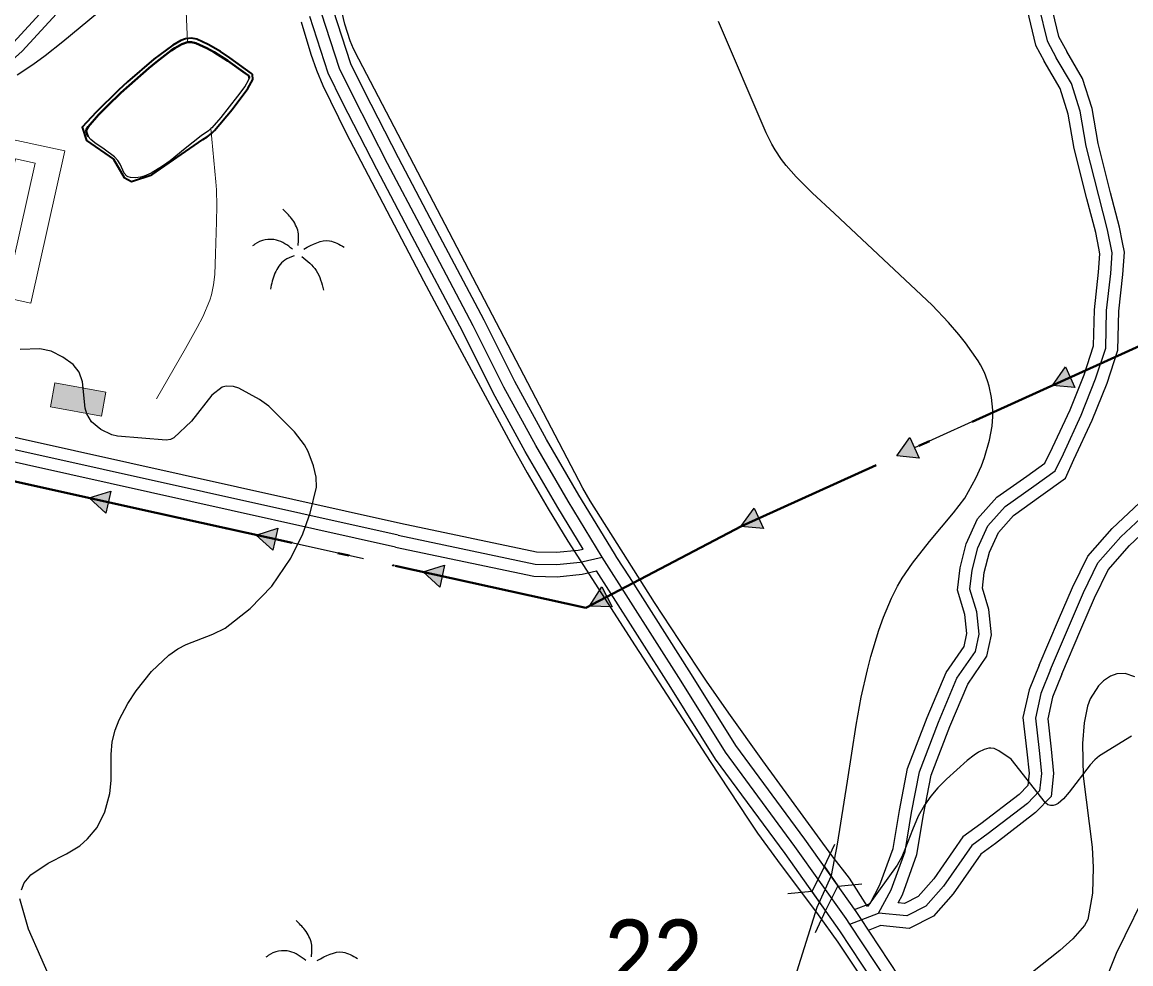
# Model space of a CAD drawing. Extents: x -64005 to -55000, y -89025 to -80000.
# Drawn here: x -56916 to -56008, y -81312 to -80541 of the extents above; entities that cross this region are included whole.
import ezdxf
from ezdxf.enums import TextEntityAlignment as Align

# ---------------------------------------------------------------- set-up
doc = ezdxf.new("R2010")
doc.units = 0
doc.header["$LTSCALE"] = 32
for name, pattern in [('DASH_DOUBLE_DOT', [9.2, 5, -1.2, 0.3, -1.2, 0.3, -1.2]), ('DOT_DASHED', [7.7, 5, -1.2, 0.3, -1.2]), ('LONG_DASHED', [7.5, 6, -1.5])]:
    doc.linetypes.add(name, pattern=pattern)
for name, color, linetype, lineweight in [('1', 7, 'Continuous', 25), ('15', 7, 'Continuous', 25), ('18', 7, 'Continuous', 25), ('2', 7, 'Continuous', 25), ('20', 7, 'Continuous', 25), ('24', 7, 'Continuous', 25), ('25', 7, 'Continuous', 35), ('3', 7, 'Continuous', 25), ('33', 7, 'Continuous', 25), ('39', 7, 'LONG_DASHED', 25), ('6', 7, 'Continuous', 25), ('63', 7, 'DASH_DOUBLE_DOT', 25), ('7', 7, 'Continuous', 13), ('8', 7, 'Continuous', 25)]:
    doc.layers.add(name, color=color, linetype=linetype, lineweight=lineweight)
doc.layers.add('38', color=7, linetype='Continuous')

msp = doc.modelspace()

# ---------------------------------------------------------------- hatches: boundary and pattern name
at = {"layer": '18'}
for points in [[(-56054.03, -80840.2), (-56072.43, -80838.38), (-56061.66, -80823.34)], [(-56181.56, -80897.94), (-56199.97, -80896.12), (-56189.19, -80881.09)], [(-56847.51, -80943.11), (-56861.13, -80930.59), (-56843.48, -80925.05)], [(-56309.1, -80955.68), (-56327.51, -80953.86), (-56316.73, -80938.83)], [(-56710.82, -80973.43), (-56724.46, -80960.94), (-56706.82, -80955.37)], [(-56574.12, -81003.69), (-56587.77, -80991.2), (-56570.13, -80985.63)], [(-56432.91, -81019.8), (-56451.39, -81019.08), (-56441.52, -81003.43)]]:
    msp.add_hatch(color=256, dxfattribs=at).paths.add_polyline_path(points)
at = {"layer": '7'}
msp.add_hatch(color=256, dxfattribs=at).paths.add_polyline_path([(-56892.93, -80855.92), (-56851.15, -80863.74), (-56847.47, -80844.08), (-56889.25, -80836.26)])

# ---------------------------------------------------------------- linework, layer by layer
at = {"layer": '1'}
for points in [[(-56916.58, -81251.42), (-56914.33, -81245.83), (-56909.02, -81239.3), (-56894.84, -81229.61), (-56879.59, -81222.01), (-56868.74, -81215.42), (-56862.47, -81209.85), (-56854.63, -81200.33), (-56848.26, -81187.66), (-56844.37, -81172.54), (-56843.18, -81162.07), (-56843.17, -81140.81), (-56842.32, -81130.27), (-56839.95, -81120.68), (-56836.69, -81112.22), (-56829.55, -81098.82), (-56822.6, -81088.46), (-56810.07, -81072.83), (-56795.8, -81059.39), (-56788.59, -81054.22), (-56781.75, -81050.59), (-56760.04, -81042.13), (-56749.68, -81037.14), (-56729.21, -81021.05), (-56711.66, -81002.85), (-56696.07, -80979.89), (-56686.11, -80959.96), (-56680.13, -80943.14), (-56675.07, -80921.8), (-56675.26, -80913.44), (-56677.39, -80904.24), (-56681.75, -80892.61), (-56684.81, -80887.16), (-56693.02, -80876.41), (-56713.95, -80855.29), (-56721.62, -80849.9), (-56738.53, -80840.78), (-56742.96, -80839.19), (-56748.98, -80838.99), (-56752.38, -80839.96), (-56760.7, -80846.54), (-56777.38, -80867.79), (-56791.72, -80881.23), (-56794.47, -80882.62), (-56798.23, -80883.15), (-56838, -80880.04), (-56842.73, -80879.01), (-56851.64, -80874.42), (-56859.33, -80868.13), (-56863.06, -80861.73), (-56864.38, -80857.07), (-56866.6, -80835.38), (-56869.38, -80827.48), (-56874.31, -80821.43), (-56882.83, -80815.24), (-56892.35, -80810.4), (-56901.47, -80808.46), (-56917.76, -80809.11)], [(-56004.94, -81077.05), (-56012.88, -81074.43), (-56019.75, -81074.54), (-56025.02, -81076.54), (-56030.55, -81080.37), (-56034.62, -81084.45), (-56041.62, -81095.22), (-56043.61, -81101.14), (-56046.39, -81114.71), (-56047.91, -81131.77), (-56047.26, -81158.49), (-56039.97, -81216.63), (-56039.05, -81233.32), (-56039.77, -81254.27), (-56043.4, -81275.79), (-56046.22, -81280.76), (-56055.74, -81291.71), (-56066.39, -81301.24), (-56088.73, -81319.01)], [(-56029.39, -81326.51), (-56020.04, -81303.46), (-55991.4, -81245.02)], [(-56839.05, -81450.22), (-56843.67, -81446.33), (-56856.16, -81435.57), (-56862.38, -81422.08), (-56869.57, -81381.56), (-56880.53, -81352.48), (-56910.78, -81283.63), (-56917.82, -81258.98)]]:
    msp.add_lwpolyline(points, dxfattribs=at)
at = {"layer": '15', "lineweight": 40}
for points in [[(-56861.87, -80634.58), (-56862.91, -80632.94), (-56863.51, -80630.21), (-56863.24, -80628.84), (-56862.01, -80626.78), (-56853.46, -80616.72), (-56846.19, -80609.45), (-56835.22, -80598.8), (-56812.24, -80578.58), (-56806.26, -80573.65), (-56793.9, -80564.24), (-56791.11, -80562.3), (-56785.19, -80558.96), (-56780.56, -80557.41)], [(-56780.56, -80557.41), (-56777.5, -80557.26), (-56773.75, -80558.05), (-56764.77, -80562.23), (-56758.93, -80565.42), (-56747.59, -80572.58), (-56733.07, -80583.11), (-56730.76, -80584.72), (-56730.16, -80585.83), (-56730.02, -80586.87)]]:
    msp.add_lwpolyline(points, dxfattribs=at)
at = {"layer": '15'}
for points in [[(-56730.02, -80586.87), (-56731.25, -80589.28), (-56733.81, -80593.56), (-56739.78, -80601.63), (-56753.27, -80619.13), (-56760.67, -80627.42), (-56761.47, -80628.14)], [(-56761.47, -80628.14), (-56763.41, -80629.87), (-56769.39, -80634.14), (-56782.52, -80644.52), (-56794.87, -80654.4), (-56801.09, -80658.93), (-56810.28, -80664.5), (-56816.22, -80667.04), (-56819.1, -80667.87), (-56823.28, -80668.48), (-56827.28, -80668.22), (-56829.2, -80667.73), (-56830.44, -80667.06), (-56832.49, -80664.54), (-56835.85, -80657.36), (-56837.66, -80654.19), (-56840.55, -80651.15), (-56848.76, -80645.09), (-56856.49, -80639.7), (-56859.72, -80637.01), (-56861.87, -80634.58)]]:
    msp.add_lwpolyline(points, dxfattribs=at)
at = {"layer": '18'}
for p, q in [((-56117.98, -80859), (-56185.38, -80889.51)), ((-56245.52, -80916.74), (-56312.92, -80947.25)), ((-56636.59, -80980.39), (-56708.82, -80964.4)), ((-56371.75, -80977.17), (-56437.22, -81011.62)), ((-56499.89, -81010.65), (-56572.13, -80994.66))]:
    msp.add_line(p, q, dxfattribs=at)
at = {"layer": '18', "linetype": 'DOT_DASHED', "lineweight": 40}
msp.add_lwpolyline([(-55000.91, -80331), (-55055.5, -80327.03), (-55117.79, -80411.03), (-55263.09, -80617.43), (-55401.69, -80675.93), (-55561.59, -80746.74), (-55745.79, -80769.44), (-55911.28, -80792.14), (-55992.44, -80802.16), (-56327, -80953.63), (-56454.48, -81020.7), (-56806.36, -80942.81), (-56953.76, -80909.92)], dxfattribs=at)
at = {"layer": '18'}
for points in [[(-55990.27, -80801.89), (-55992.44, -80802.16), (-56057.84, -80831.77)], [(-56909.93, -80919.7), (-56953.76, -80909.92), (-56981.98, -80902.92)], [(-56773.28, -80950.13), (-56806.36, -80942.81), (-56845.49, -80934.08)]]:
    msp.add_lwpolyline(points, dxfattribs=at)
for points in [[(-56054.03, -80840.2), (-56072.43, -80838.38), (-56061.66, -80823.34)], [(-56181.56, -80897.94), (-56199.97, -80896.12), (-56189.19, -80881.09)], [(-56847.51, -80943.11), (-56861.13, -80930.59), (-56843.48, -80925.05)], [(-56309.1, -80955.68), (-56327.51, -80953.86), (-56316.73, -80938.83)], [(-56710.82, -80973.43), (-56724.46, -80960.94), (-56706.82, -80955.37)], [(-56574.12, -81003.69), (-56587.77, -80991.2), (-56570.13, -80985.63)], [(-56432.91, -81019.8), (-56451.39, -81019.08), (-56441.52, -81003.43)]]:
    msp.add_lwpolyline(points, close=True, dxfattribs=at)
for centre in [(-56095.21, -80848.69), (-56222.75, -80906.43), (-56885.53, -80925.15), (-56748.87, -80955.54), (-56349.62, -80965.53), (-56612.18, -80985.79), (-56475.48, -81016.05)]:
    msp.add_circle(centre, 0.5, dxfattribs=at)
at = {"layer": '2', "lineweight": 13}
for points in [[(-56780.56, -80557.41), (-56781.64, -80532.09)], [(-56761.47, -80628.14), (-56757.45, -80671.6), (-56756.96, -80678.15), (-56756.59, -80691.29), (-56756.78, -80704.46), (-56757.77, -80730.79), (-56758.38, -80747.68), (-56759.28, -80756.07), (-56761.04, -80764.38), (-56762.35, -80768.5), (-56768.18, -80782.29), (-56772.64, -80791.03), (-56782.29, -80808.07), (-56806.16, -80849.46)]]:
    msp.add_lwpolyline(points, dxfattribs=at)
at = {"layer": '2'}
msp.add_lwpolyline([(-56285.7, -81331.72), (-56265.16, -81265.66), (-56253.45, -81239.66), (-56248.47, -81214.22), (-56240.31, -81162.52), (-56233.16, -81116.53), (-56228.94, -81093.82), (-56223.96, -81071.45), (-56221.1, -81060.43), (-56214.5, -81038.8), (-56210.69, -81028.21), (-56204.25, -81012.65), (-56199.27, -81002.78), (-56195.49, -80996.4), (-56187.08, -80984.03), (-56172.98, -80966.14), (-56153.42, -80942.64), (-56144.16, -80930.65), (-56135.06, -80914.3), (-56130.43, -80904.33), (-56127.99, -80897.39), (-56123.98, -80883.17), (-56121.85, -80871.68), (-56121.33, -80863.88), (-56121.37, -80858.68), (-56122.32, -80848.4), (-56124.21, -80839.14), (-56125.54, -80834.59), (-56128.11, -80827.91), (-56131.43, -80821.45), (-56133.39, -80818.31), (-56143.76, -80803.67), (-56149.13, -80796.76), (-56157.52, -80786.82), (-56171.03, -80772.65), (-56241.88, -80706.23), (-56250.92, -80697.7), (-56269.2, -80680.82), (-56282.31, -80667.62), (-56290.4, -80658.23), (-56294.17, -80653.3), (-56299.43, -80645.53), (-56302.14, -80640.94), (-56306.98, -80631.54), (-56345.77, -80540.4)], dxfattribs=at)
at = {"layer": '20'}
for p, q in [((-56259.22, -81232.54), (-56250.73, -81214.22)), ((-56247.86, -81248.54), (-56228.53, -81246.63)), ((-56269.33, -81252.85), (-56289.22, -81254.81)), ((-56258.27, -81268.42), (-56266.79, -81286.79))]:
    msp.add_line(p, q, dxfattribs=at)
at = {"layer": '24'}
for points in [[(-56007.72, -81125.79), (-56033.93, -81141.85), (-56037.74, -81145.1), (-56041.53, -81149.13), (-56058.7, -81171.56), (-56063.34, -81176.9), (-56067.8, -81180.76), (-56069.96, -81181.96), (-56071.84, -81182.55), (-56074.12, -81182.57), (-56076.11, -81181.84), (-56078.04, -81180.33), (-56106.37, -81144.58), (-56116.47, -81137.55), (-56120.25, -81135.81), (-56122.87, -81135.49), (-56124.65, -81135.61), (-56128.28, -81136.55), (-56132.9, -81138.81), (-56136.63, -81141.29), (-56142.18, -81145.72), (-56159.19, -81160.79), (-56166.32, -81168.03), (-56172.01, -81174.82), (-56177.13, -81182.09), (-56182.34, -81191.26), (-56187.04, -81202.3), (-56192.66, -81217.24), (-56195.82, -81224.48), (-56199.6, -81231.39), (-56223.85, -81265.17), (-56238.65, -81241.93), (-56253.21, -81223.5), (-56309.7, -81145.98), (-56337.5, -81106.91), (-56355.7, -81080.62), (-56377.94, -81047.41), (-56398.21, -81016.09), (-56450.96, -80932.95), (-56456.88, -80922.61), (-56640.49, -80571.23), (-56644.69, -80562.85), (-56647.55, -80556.27), (-56651.96, -80542.64), (-56660.58, -80505.17)], [(-56920.14, -80584.19), (-56907.23, -80575.58), (-56897.22, -80568.3), (-56882.6, -80556.89), (-56854.24, -80533.19)], [(-56687.64, -80540.74), (-56679.61, -80567.15), (-56674.99, -80580.15), (-56669.73, -80592.87), (-56650.7, -80631.84)], [(-56650.7, -80631.84), (-56587.45, -80752.72), (-56563.75, -80797.19), (-56515.88, -80885.9), (-56502.57, -80909.93), (-56485.33, -80939.61), (-56469.18, -80965.95), (-56414.16, -81051.82), (-56352.63, -81146.43), (-56321.61, -81193.56), (-56313.83, -81205.02), (-56297.62, -81227.5), (-56264.32, -81271.86), (-56248.23, -81294.44), (-56224.22, -81330.35), (-56195.4, -81375.98), (-56170.69, -81417.84), (-56138.94, -81474.62), (-56114.13, -81520.33), (-56043.3, -81654.27)]]:
    msp.add_lwpolyline(points, dxfattribs=at)
at = {"layer": '25'}
msp.add_lwpolyline([(-56855.42, -80614.62), (-56866.86, -80626.91), (-56863.35, -80637.98), (-56841.21, -80653.05), (-56832.56, -80668.24), (-56826.62, -80671.48), (-56809.8, -80666.02), (-56768.11, -80636.94), (-56764.5, -80634.82), (-56761.04, -80632.11), (-56758.56, -80629.58), (-56744.16, -80612.35), (-56731.29, -80595.19), (-56727.16, -80587.86), (-56727.48, -80583.83), (-56728.12, -80582.91), (-56745.98, -80570.05), (-56753.76, -80564.99), (-56763.78, -80559.33), (-56773.08, -80554.99), (-56777.36, -80554.08), (-56782.38, -80554.63), (-56786.14, -80556.03), (-56792.58, -80559.66), (-56808.12, -80571.29), (-56829.66, -80589.74), (-56837.25, -80596.6)], close=True, dxfattribs=at)
at = {"layer": '3', "lineweight": 13}
for points in [[(-56861.87, -80634.58), (-56862.91, -80632.94), (-56863.51, -80630.21), (-56863.24, -80628.84), (-56862.01, -80626.78), (-56853.46, -80616.72), (-56846.19, -80609.45), (-56835.22, -80598.8), (-56812.24, -80578.58), (-56806.26, -80573.65), (-56793.9, -80564.24), (-56791.11, -80562.3), (-56785.19, -80558.96), (-56780.56, -80557.41)], [(-56780.56, -80557.41), (-56777.5, -80557.26), (-56773.75, -80558.05), (-56764.77, -80562.23), (-56758.93, -80565.42), (-56747.59, -80572.58), (-56733.07, -80583.11), (-56730.76, -80584.72), (-56730.16, -80585.83), (-56730.02, -80586.87)], [(-56730.02, -80586.87), (-56731.25, -80589.28), (-56733.81, -80593.56), (-56739.78, -80601.63), (-56753.27, -80619.13), (-56760.67, -80627.42), (-56761.47, -80628.14)], [(-56761.47, -80628.14), (-56763.41, -80629.87), (-56769.39, -80634.14), (-56782.52, -80644.52), (-56794.87, -80654.4), (-56801.09, -80658.93), (-56810.28, -80664.5), (-56816.22, -80667.04), (-56819.1, -80667.87), (-56823.28, -80668.48), (-56827.28, -80668.22), (-56829.2, -80667.73), (-56830.44, -80667.06), (-56832.49, -80664.54), (-56835.85, -80657.36), (-56837.66, -80654.19), (-56840.55, -80651.15), (-56848.76, -80645.09), (-56856.49, -80639.7), (-56859.72, -80637.01), (-56861.87, -80634.58)]]:
    msp.add_lwpolyline(points, dxfattribs=at)
at = {"layer": '33'}
for points in [[(-56690.1, -80723.74), (-56690.1, -80712.9), (-56695.44, -80701.76), (-56702.68, -80694.06)], [(-56694.63, -80726.83), (-56707.83, -80719.41), (-56725.61, -80722.81), (-56727.31, -80724.13)], [(-56685.36, -80726.8), (-56664.38, -80719.98), (-56652.28, -80725.24)], [(-56693.35, -80732.26), (-56701.07, -80735.98), (-56709.09, -80746.54), (-56712.73, -80759.66)], [(-56687.15, -80732.8), (-56675.21, -80744.42), (-56669.23, -80760.34)], [(-56679.17, -81306.3), (-56679.17, -81295.46), (-56684.51, -81284.32), (-56691.75, -81276.62)], [(-56683.7, -81309.39), (-56696.9, -81301.97), (-56714.68, -81305.37), (-56716.38, -81306.69)], [(-56674.43, -81309.36), (-56653.45, -81302.54), (-56641.35, -81307.8)]]:
    msp.add_spline(points, degree=3, dxfattribs=at)
at = {"layer": '39'}
msp.add_line((-56238.25, -81279.69), (-56214.75, -81270.6), dxfattribs=at)
at = {"layer": '39', "linetype": 'Continuous'}
for points in [[(-56441, -80979.06), (-56468.84, -80933.29), (-56495.39, -80887.52), (-56521.54, -80839.84), (-56546.68, -80789.54), (-56587.8, -80711.82), (-56616.78, -80656.62), (-56644.72, -80602.12), (-56656.23, -80578.9), (-56670.89, -80533.48), (-56687.66, -80472.69), (-56706.5, -80405.47), (-56721.52, -80355.16), (-56739.69, -80292.97), (-56748.05, -80264.47), (-56751.66, -80247.85)], [(-56608.21, -80961.04), (-57009.4, -80871.71), (-57094.18, -80848.45), (-57239.56, -80808.57), (-57260.64, -80801.8)], [(-56608.21, -80961.04), (-56495.89, -80984.73), (-56478.26, -80985.04), (-56459.08, -80983.19), (-56441, -80979.06)], [(-56238.25, -81279.69), (-56241.44, -81274.85), (-56283.26, -81215.96), (-56340.05, -81138.89), (-56376.37, -81080.54), (-56441, -80979.06)], [(-55964.18, -81764.82), (-56012.45, -81675.79), (-56078.67, -81549.62), (-56098.22, -81516.43), (-56147.1, -81424.38), (-56175.05, -81375.47), (-56238.25, -81279.69)]]:
    msp.add_lwpolyline(points, dxfattribs=at)
at = {"layer": '39'}
for points in [[(-57260.64, -80801.8), (-57244.68, -80729.91), (-57233.3, -80686.02), (-57223.56, -80663.27), (-57200.82, -80655.14), (-57124.47, -80634), (-56999.37, -80603.1), (-56952.26, -80583.58), (-56923.01, -80557.58), (-56871.03, -80500.69), (-56830.42, -80434.04), (-56804.01, -80366.11)], [(-56147.61, -80440.08), (-56112.39, -80488.45), (-56090.37, -80510.47), (-56083.59, -80528.27), (-56076.82, -80556.22), (-56069.32, -80570.04)], [(-56214.75, -81270.6), (-56204.5, -81251.61), (-56193.12, -81220.09), (-56187.81, -81188.19), (-56181.36, -81154.77), (-56165.8, -81114.13), (-56150.63, -81078.24), (-56135.45, -81056.21), (-56132.41, -81042.16), (-56134.31, -81023.94), (-56140.01, -81005.33), (-56138.11, -80989.76), (-56133.56, -80971.53), (-56125.21, -80953.3), (-56111.17, -80937.53), (-56087.64, -80920.82), (-56070.18, -80908.29), (-56063.52, -80894.59), (-56048.93, -80862.72), (-56037.16, -80833.09), (-56028.81, -80807.84), (-56028.05, -80777.08), (-56024.64, -80746.7), (-56023.5, -80729.99), (-56027.3, -80711), (-56034.52, -80683.28), (-56044.78, -80642.45), (-56049.72, -80613.97), (-56056.93, -80591.19), (-56069.32, -80570.04)], [(-56074.05, -81071.14), (-56047.03, -81008.1), (-56035.16, -80983.74), (-56016.43, -80962.5), (-55974.59, -80923.16), (-55939.62, -80895.05), (-55905.89, -80879.44), (-55852.19, -80860.06), (-55785.38, -80835.07), (-55747.9, -80821.33), (-55722.3, -80818.21), (-55653.8, -80815.72)], [(-56074.05, -81071.14), (-56081.9, -81090.8), (-56086.45, -81110.93), (-56083.41, -81137.51), (-56081.51, -81156.12), (-56083.03, -81170.55), (-56092.9, -81180.81), (-56125.16, -81205.5), (-56138.45, -81215.18), (-56161.61, -81248.6), (-56176.03, -81264.93), (-56191.59, -81272.91), (-56214.75, -81270.6)]]:
    msp.add_lwpolyline(points, dxfattribs=at)
at = {"layer": '6'}
for points in [[(-56166.53, -81370.23), (-56229.9, -81274.18), (-56233.19, -81269.2), (-56275.16, -81210.1), (-56331.77, -81133.27), (-56367.91, -81075.21), (-56418.87, -80995.27), (-56429.08, -80979.27), (-56431.02, -80976.21), (-56460.24, -80928.18), (-56486.68, -80882.61), (-56512.68, -80835.2), (-56537.79, -80784.97), (-56578.95, -80707.16), (-56607.9, -80652.01), (-56635.79, -80597.62), (-56646.94, -80575.12), (-56661.31, -80530.61)], [(-56456.75, -80972.4), (-56477.44, -80938.4), (-56504.1, -80892.43), (-56530.4, -80844.48), (-56555.57, -80794.11), (-56596.65, -80716.48), (-56625.66, -80661.23), (-56653.65, -80606.62), (-56665.52, -80582.68), (-56680.47, -80536.35)], [(-56610.27, -80970.82), (-57011.81, -80881.42), (-57106.82, -80855.35), (-57242.41, -80818.16), (-57451.94, -80750.92), (-57460.07, -80748.45)], [(-57258.5, -80792), (-57236.7, -80798.98), (-57007, -80862), (-56606.15, -80951.26)], [(-56606.15, -80951.26), (-56494.76, -80974.75), (-56478.65, -80975.03), (-56460.68, -80973.3), (-56456.75, -80972.4)], [(-56610.27, -80970.82), (-56497.02, -80994.71), (-56477.87, -80995.05), (-56457.48, -80993.08), (-56445.7, -80990.39)], [(-55604.6, -82672.89), (-55651.01, -82572.06), (-55712.52, -82415.15), (-55736.68, -82352.8), (-55777.96, -82236.64), (-55794.95, -82179.06), (-55857.61, -82041.27), (-55864.24, -82024.11), (-55895.45, -81943.23), (-55918.71, -81880.7), (-55943.23, -81826.08), (-55973, -81769.53), (-56021.27, -81680.5), (-56087.41, -81554.48), (-56106.95, -81521.32), (-56155.86, -81429.21), (-56183.57, -81380.71), (-56246.6, -81285.2), (-56249.69, -81280.5), (-56291.36, -81221.82), (-56348.33, -81144.51), (-56384.83, -81085.87), (-56435.73, -81006.03), (-56445.7, -80990.39)]]:
    msp.add_lwpolyline(points, dxfattribs=at)
at = {"layer": '63'}
msp.add_lwpolyline([(-56258.31, -81268.51), (-56269.16, -81252.83), (-56259.21, -81232.51), (-56248.22, -81248.21)], close=True, dxfattribs=at)
at = {"layer": '7'}
for points in [[(-56974.01, -80787.2), (-56938.39, -80634.05), (-56881, -80646.26), (-56908.92, -80771.07), (-56929.89, -80766.38), (-56905.29, -80656.42), (-56921.48, -80652.98), (-56953.8, -80791.9)], [(-56892.93, -80855.92), (-56851.15, -80863.74), (-56847.47, -80844.08), (-56889.25, -80836.26)]]:
    msp.add_lwpolyline(points, close=True, dxfattribs=at)
at = {"layer": '8'}
msp.add_line((-56223.07, -81284.54), (-56213.37, -81280.79), dxfattribs=at)
at = {"layer": '8', "linetype": 'LONG_DASHED'}
for points in [[(-56403.49, -80059.96), (-56373.13, -80112.03), (-56331.54, -80174.03), (-56288.08, -80247.54), (-56234.19, -80332.39), (-56172.11, -80423.41), (-56120.01, -80494.97), (-56098.95, -80516.03), (-56093.16, -80531.24), (-56086.23, -80559.84), (-56079.2, -80572.8)], [(-56034.51, -80725.91), (-56037.05, -80713.24), (-56044.21, -80685.76), (-56054.57, -80644.53), (-56059.46, -80616.34), (-56066.13, -80595.28), (-56079.2, -80572.8)], [(-56234.41, -81267.48), (-56221.8, -81262.6), (-56213.65, -81247.51), (-56202.83, -81217.55), (-56197.65, -81186.42), (-56191.01, -81152.01), (-56175.08, -81110.39), (-56159.44, -81073.41), (-56144.81, -81052.16), (-56142.52, -81041.61), (-56144.16, -81025.94), (-56150.19, -81006.23), (-56147.96, -80987.94), (-56143.04, -80968.21), (-56133.68, -80947.77), (-56117.88, -80930.03), (-56093.45, -80912.68), (-56078.71, -80902.1), (-56072.43, -80889.36), (-56058.01, -80858.5), (-56046.56, -80829.67), (-56038.77, -80806.11), (-56038.04, -80776.4), (-56034.6, -80745.8), (-56033.57, -80730.64), (-56034.51, -80725.91)], [(-56083.34, -81067.43), (-56067.46, -81030.38), (-56056.13, -81003.94), (-56043.56, -80978.14), (-56023.62, -80955.54), (-55981.16, -80915.61), (-55944.94, -80886.49), (-55909.69, -80870.18), (-55855.64, -80850.67), (-55788.85, -80825.69), (-55750.26, -80811.54), (-55723.09, -80808.22), (-55682.03, -80806.73)], [(-56083.34, -81067.43), (-56091.48, -81087.83), (-56096.58, -81110.38), (-56093.35, -81138.59), (-56091.56, -81156.1), (-56092.62, -81166.09), (-56099.58, -81173.33), (-56131.14, -81197.49), (-56145.71, -81208.09), (-56169.49, -81242.42), (-56182.27, -81256.89), (-56193.53, -81262.67), (-56198.82, -81262.14)]]:
    msp.add_lwpolyline(points, dxfattribs=at)
at = {"layer": '8'}
for points in [[(-57248.9, -80795.07), (-57234.96, -80732.24), (-57223.81, -80689.26), (-57216.08, -80671.22), (-57197.8, -80664.68), (-57121.94, -80643.68), (-56996.24, -80612.63), (-56946.88, -80592.17), (-56915.98, -80564.71), (-56862.99, -80506.72), (-56821.09, -80437.94), (-56794.31, -80368.73)], [(-56138.15, -80436.08), (-56104.77, -80481.93), (-56081.79, -80504.91), (-56074.02, -80525.3), (-56067.41, -80552.6), (-56060.69, -80564.99)], [(-56015.01, -80721.47), (-56017.55, -80708.76), (-56024.83, -80680.8), (-56034.99, -80640.37), (-56039.98, -80611.6), (-56047.73, -80587.1), (-56060.69, -80564.99)], [(-56198.82, -81262.14), (-56195.35, -81255.71), (-56183.41, -81222.63), (-56177.97, -81189.96), (-56171.71, -81157.53), (-56156.52, -81117.87), (-56141.82, -81083.07), (-56126.09, -81060.26), (-56122.3, -81042.71), (-56124.46, -81021.94), (-56129.83, -81004.43), (-56128.26, -80991.58), (-56124.08, -80974.85), (-56116.74, -80958.83), (-56104.46, -80945.03), (-56081.83, -80928.96), (-56061.65, -80914.48), (-56054.97, -80899.23), (-56039.85, -80866.94), (-56027.76, -80836.51), (-56018.85, -80809.57), (-56018.06, -80777.76), (-56014.68, -80747.6), (-56013.43, -80729.34), (-56015.01, -80721.47)], [(-56064.76, -81074.85), (-56049.08, -81038.26), (-56037.93, -81012.26), (-56026.76, -80989.34), (-56009.24, -80969.47), (-55968.02, -80930.71), (-55934.31, -80903.61), (-55902.09, -80888.7), (-55848.74, -80869.45), (-55781.91, -80844.45), (-55745.54, -80831.12), (-55721.51, -80828.19), (-55656.79, -80825.83)], [(-56064.76, -81074.85), (-56072.32, -81093.77), (-56076.32, -81111.48), (-56073.47, -81136.43), (-56071.46, -81156.14), (-56073.44, -81175.01), (-56086.22, -81188.29), (-56119.18, -81213.51), (-56131.19, -81222.27), (-56153.73, -81254.78), (-56169.79, -81272.97), (-56189.65, -81283.15), (-56213.37, -81280.79)]]:
    msp.add_lwpolyline(points, dxfattribs=at)

# ---------------------------------------------------------------- texts
at = {"layer": '38', "width": 0.9}
msp.add_text('22', height=60, rotation=0.006, dxfattribs=at).set_placement((-56398.81, -81335.93), align=Align.CENTER)

doc.saveas('drawing.dxf')
